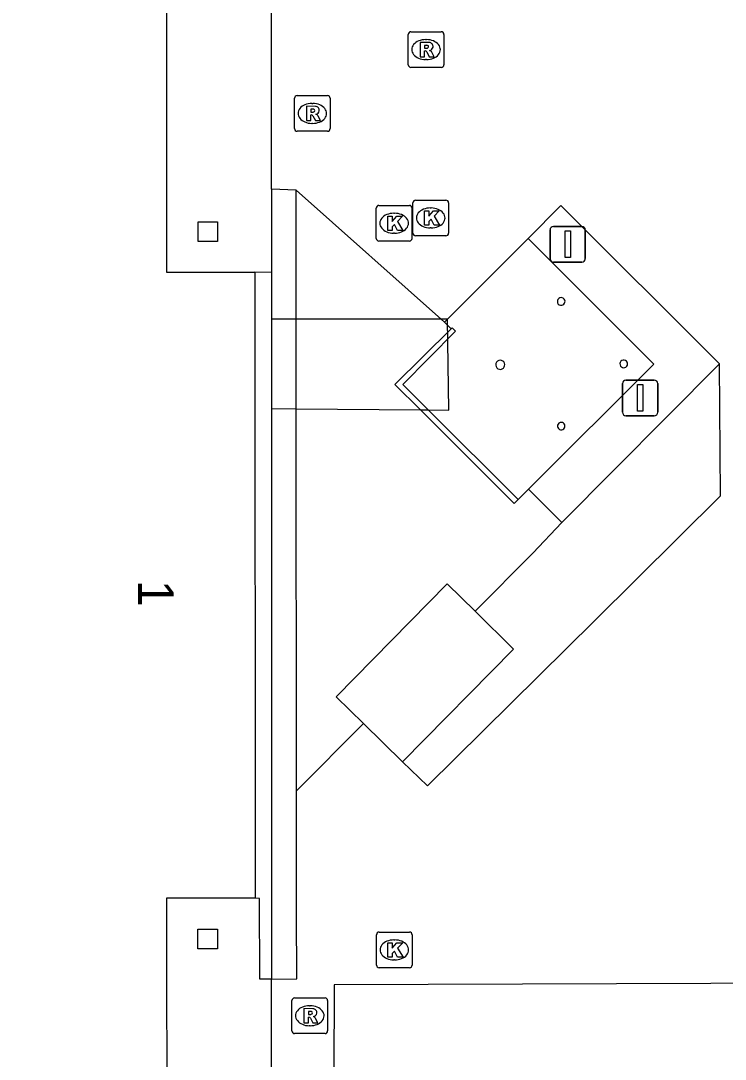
# Model space of a CAD drawing. Extents: x 161477 to 163040, y 383680 to 384868.
# Drawn here: x 162490.06 to 162509.81, y 384490.67 to 384519.8 of the extents above; entities that cross this region are included whole.
import ezdxf

# ---------------------------------------------------------------- set-up
doc = ezdxf.new("R2010")
doc.units = 0
for name, color, linetype in [('IMGEO_Dek', 7, 'Continuous'), ('IMGEO_Erf', 7, 'Continuous'), ('IMGEO_Groenvoorziening', 7, 'Continuous'), ('IMGEO_Kolk', 7, 'Continuous'), ('IMGEO_Muur', 7, 'Continuous'), ('IMGEO_Pand', 7, 'Continuous'), ('IMGEO_Pand_nummerreeks', 7, 'Continuous'), ('IMGEO_Parkeervlak_open', 7, 'Continuous'), ('IMGEO_Rijbaan_lokaal_open', 7, 'Continuous'), ('IMGEO_Rioolput', 7, 'Continuous'), ('IMGEO_Verkeersbordpaal', 7, 'Continuous'), ('IMGEO_Voetpad_gesloten', 7, 'Continuous'), ('IMGEO_Voetpad_open', 7, 'Continuous')]:
    doc.layers.add(name, color=color, linetype=linetype)

msp = doc.modelspace()

# ---------------------------------------------------------------- linework, layer by layer
at = {"layer": 'IMGEO_Dek'}
msp.add_lwpolyline([(162502.02, 384511.432), (162497.778, 384511.432), (162497.085, 384511.432), (162497.085, 384508.92), (162497.778, 384508.914), (162501.259, 384508.886), (162501.479, 384508.884), (162502.057, 384508.88)], close=True, dxfattribs=at)
at = {"layer": 'IMGEO_Erf'}
msp.add_lwpolyline([(162497.086, 384492.919), (162496.758, 384492.918), (162496.752, 384495.181), (162496.624, 384495.19)], dxfattribs=at)
at = {"layer": 'IMGEO_Groenvoorziening'}
msp.add_lwpolyline([(162504.29, 384506.657), (162505.226, 384505.724)], dxfattribs=at)
at = {"layer": 'IMGEO_Kolk'}
for p, q in [((162501.05, 384513.841), (162501.05, 384514.693)), ((162501.125, 384514.767), (162501.977, 384514.767)), ((162502.051, 384514.693), (162502.051, 384513.841)), ((162500.024, 384513.693), (162500.024, 384514.545)), ((162500.099, 384514.619), (162500.951, 384514.619)), ((162500.512, 384514.399), (162500.537, 384514.399)), ((162501.025, 384514.545), (162501.025, 384513.693)), ((162501.538, 384514.547), (162501.563, 384514.547)), ((162500.535, 384513.839), (162500.51, 384513.839)), ((162501.561, 384513.987), (162501.536, 384513.987)), ((162500.951, 384513.619), (162500.099, 384513.619)), ((162501.977, 384513.767), (162501.125, 384513.767)), ((162500.028, 384493.31), (162500.028, 384494.162)), ((162500.103, 384494.236), (162500.955, 384494.236)), ((162500.516, 384494.016), (162500.541, 384494.016)), ((162501.029, 384494.162), (162501.029, 384493.31)), ((162500.539, 384493.456), (162500.514, 384493.456)), ((162500.955, 384493.236), (162500.103, 384493.236))]:
    msp.add_line(p, q, dxfattribs=at)
for points in [[(162501.05, 384513.841), (162501.05, 384514.693)], [(162501.125, 384514.767), (162501.977, 384514.767)], [(162502.051, 384514.693), (162502.051, 384513.841)], [(162500.024, 384513.693), (162500.024, 384514.545)], [(162500.099, 384514.619), (162500.951, 384514.619)], [(162501.025, 384514.545), (162501.025, 384513.693)], [(162501.371, 384514.467), (162501.494, 384514.467), (162501.494, 384514.316), (162501.624, 384514.467), (162501.788, 384514.467), (162501.642, 384514.316), (162501.795, 384514.067), (162501.643, 384514.067), (162501.558, 384514.231), (162501.494, 384514.164), (162501.494, 384514.067), (162501.371, 384514.067), (162501.371, 384514.467)], [(162500.345, 384514.319), (162500.468, 384514.319), (162500.468, 384514.168), (162500.598, 384514.319), (162500.762, 384514.319), (162500.616, 384514.168), (162500.769, 384513.919), (162500.617, 384513.919), (162500.532, 384514.083), (162500.468, 384514.016), (162500.468, 384513.919), (162500.345, 384513.919), (162500.345, 384514.319)], [(162500.951, 384513.619), (162500.099, 384513.619)], [(162501.977, 384513.767), (162501.125, 384513.767)], [(162500.028, 384493.31), (162500.028, 384494.162)], [(162500.103, 384494.236), (162500.955, 384494.236)], [(162501.029, 384494.162), (162501.029, 384493.31)], [(162500.349, 384493.936), (162500.472, 384493.936), (162500.472, 384493.785), (162500.602, 384493.936), (162500.766, 384493.936), (162500.62, 384493.785), (162500.773, 384493.536), (162500.621, 384493.536), (162500.536, 384493.7), (162500.472, 384493.633), (162500.472, 384493.536), (162500.349, 384493.536), (162500.349, 384493.936)], [(162500.955, 384493.236), (162500.103, 384493.236)]]:
    msp.add_lwpolyline(points, dxfattribs=at)
for centre, start, end in [((162501.127, 384514.691), 91.552, 178.448), ((162501.127, 384514.691), 91.552, 178.448), ((162501.975, 384514.691), 1.552, 88.448), ((162501.975, 384514.691), 1.552, 88.448), ((162500.101, 384514.543), 91.552, 178.448), ((162500.101, 384514.543), 91.552, 178.448), ((162500.949, 384514.543), 1.552, 88.448), ((162500.949, 384514.543), 1.552, 88.448), ((162501.127, 384513.843), 181.552, 268.448), ((162501.127, 384513.843), 181.552, 268.448), ((162501.975, 384513.843), 271.552, 358.448), ((162501.975, 384513.843), 271.552, 358.448), ((162500.101, 384513.695), 181.552, 268.448), ((162500.101, 384513.695), 181.552, 268.448), ((162500.949, 384513.695), 271.552, 358.448), ((162500.949, 384513.695), 271.552, 358.448), ((162500.105, 384494.16), 91.552, 178.448), ((162500.105, 384494.16), 91.552, 178.448), ((162500.953, 384494.16), 1.552, 88.448), ((162500.953, 384494.16), 1.552, 88.448), ((162500.105, 384493.312), 181.552, 268.448), ((162500.105, 384493.312), 181.552, 268.448), ((162500.953, 384493.312), 271.552, 358.448), ((162500.953, 384493.312), 271.552, 358.448)]:
    msp.add_arc(centre, 0.0765, start, end, dxfattribs=at)
for centre, major_axis, ratio, start_param, end_param in [((162500.511, 384514.119), (-0.387, 0.002), 0.722429, 4.712389, 7.853982), ((162500.536, 384514.119), (-0.39, 0.002), 0.717154, 1.570796, 4.712389), ((162501.537, 384514.267), (-0.387, 0.002), 0.722429, 4.712389, 7.853982), ((162501.562, 384514.267), (-0.39, 0.002), 0.717154, 1.570796, 4.712389), ((162500.515, 384493.736), (-0.387, 0.002), 0.722429, 4.712389, 7.853982), ((162500.54, 384493.736), (-0.39, 0.002), 0.717154, 1.570796, 4.712389)]:
    msp.add_ellipse(centre, major_axis=major_axis, ratio=ratio, start_param=start_param, end_param=end_param, dxfattribs=at)
at = {"layer": 'IMGEO_Muur'}
for points in [[(162502.119, 384511.161), (162502.148, 384511.189), (162502.248, 384511.094), (162500.766, 384509.597), (162501.479, 384508.885), (162503.998, 384506.366)], [(162502.119, 384511.161), (162500.548, 384509.595), (162501.259, 384508.886), (162503.892, 384506.26), (162503.998, 384506.366)]]:
    msp.add_lwpolyline(points, dxfattribs=at)
at = {"layer": 'IMGEO_Pand'}
for points in [[(162496.619, 384522.463), (162494.139, 384522.465), (162494.14, 384520.105), (162494.143, 384512.746), (162496.623, 384512.746)], [(162495.575, 384514.155), (162495.576, 384513.605), (162495.026, 384513.604), (162495.025, 384514.154), (162495.575, 384514.155)], [(162496.623, 384512.746), (162496.624, 384495.19)], [(162502.792, 384503.239), (162502.014, 384504.005), (162498.9, 384500.839), (162499.663, 384500.089)], [(162500.761, 384499.01), (162503.873, 384502.176), (162502.792, 384503.239)], [(162499.663, 384500.089), (162500.761, 384499.01)], [(162496.624, 384495.19), (162494.144, 384495.19), (162494.147, 384487.804), (162494.148, 384485.464), (162496.628, 384485.466), (162496.636, 384475.356), (162454.274, 384475.352), (162454.279, 384485.463), (162456.759, 384485.461), (162456.756, 384487.762)], [(162495.571, 384493.769), (162495.021, 384493.77), (162495.021, 384494.32), (162495.571, 384494.319), (162495.571, 384493.769)]]:
    msp.add_lwpolyline(points, dxfattribs=at)
at = {"layer": 'IMGEO_Parkeervlak_open'}
for points in [[(162505.226, 384505.724), (162509.651, 384510.178)], [(162502.792, 384503.239), (162504.414, 384504.866), (162505.226, 384505.724)]]:
    msp.add_lwpolyline(points, dxfattribs=at)
at = {"layer": 'IMGEO_Rijbaan_lokaal_open'}
for points in [[(162497.085, 384515.071), (162497.085, 384520.11), (162497.765, 384520.123)], [(162497.775, 384515.051), (162497.085, 384515.071)], [(162501.936, 384511.347), (162497.775, 384515.051)], [(162509.651, 384510.178), (162505.202, 384514.619), (162504.279, 384513.694)], [(162504.279, 384513.694), (162501.936, 384511.347)], [(162500.761, 384499.01), (162501.463, 384498.337), (162506.138, 384502.963), (162509.672, 384506.476), (162509.651, 384510.178)], [(162497.783, 384498.194), (162499.663, 384500.089)], [(162497.086, 384492.919), (162497.795, 384492.922), (162497.786, 384494.765), (162497.783, 384498.194)], [(162497.086, 384487.801), (162497.086, 384492.919)], [(162512.027, 384487.786), (162512.043, 384492.799), (162498.842, 384492.755), (162498.824, 384487.788)]]:
    msp.add_lwpolyline(points, dxfattribs=at)
at = {"layer": 'IMGEO_Rioolput'}
for p, q in [((162500.919, 384518.564), (162500.919, 384519.416)), ((162500.994, 384519.49), (162501.846, 384519.49)), ((162501.92, 384519.416), (162501.92, 384518.564)), ((162501.407, 384519.27), (162501.432, 384519.27)), ((162501.846, 384518.49), (162500.994, 384518.49)), ((162501.43, 384518.71), (162501.405, 384518.71)), ((162497.729, 384516.774), (162497.729, 384517.626)), ((162497.804, 384517.7), (162498.656, 384517.7)), ((162498.73, 384517.626), (162498.73, 384516.774)), ((162498.217, 384517.48), (162498.242, 384517.48)), ((162498.24, 384516.92), (162498.215, 384516.92)), ((162498.656, 384516.7), (162497.804, 384516.7)), ((162497.659, 384491.464), (162497.659, 384492.316)), ((162497.734, 384492.39), (162498.586, 384492.39)), ((162498.66, 384492.316), (162498.66, 384491.464)), ((162498.147, 384492.17), (162498.172, 384492.17)), ((162498.586, 384491.39), (162497.734, 384491.39)), ((162498.17, 384491.61), (162498.145, 384491.61))]:
    msp.add_line(p, q, dxfattribs=at)
for points in [[(162500.919, 384518.564), (162500.919, 384519.416)], [(162500.994, 384519.49), (162501.846, 384519.49)], [(162501.92, 384519.416), (162501.92, 384518.564)], [(162501.508, 384519.188), (162501.256, 384519.19), (162501.256, 384518.79)], [(162501.434, 384519.109), (162501.38, 384519.109), (162501.38, 384519.028)], [(162501.256, 384518.79), (162501.38, 384518.79), (162501.38, 384518.952), (162501.391, 384518.952)], [(162501.38, 384519.028), (162501.432, 384519.028)], [(162501.438, 384518.923), (162501.509, 384518.79), (162501.649, 384518.79), (162501.584, 384518.916)], [(162501.846, 384518.49), (162500.994, 384518.49)], [(162497.729, 384516.774), (162497.729, 384517.626)], [(162497.804, 384517.7), (162498.656, 384517.7)], [(162498.73, 384517.626), (162498.73, 384516.774)], [(162498.318, 384517.398), (162498.066, 384517.4), (162498.066, 384517)], [(162498.244, 384517.319), (162498.19, 384517.319), (162498.19, 384517.238)], [(162498.066, 384517), (162498.19, 384517), (162498.19, 384517.162), (162498.201, 384517.162)], [(162498.19, 384517.238), (162498.242, 384517.238)], [(162498.248, 384517.133), (162498.319, 384517), (162498.459, 384517), (162498.394, 384517.126)], [(162498.656, 384516.7), (162497.804, 384516.7)], [(162497.659, 384491.464), (162497.659, 384492.316)], [(162497.734, 384492.39), (162498.586, 384492.39)], [(162498.66, 384492.316), (162498.66, 384491.464)], [(162498.248, 384492.088), (162497.996, 384492.09), (162497.996, 384491.69)], [(162498.174, 384492.009), (162498.12, 384492.009), (162498.12, 384491.928)], [(162497.996, 384491.69), (162498.12, 384491.69), (162498.12, 384491.852), (162498.131, 384491.852)], [(162498.12, 384491.928), (162498.172, 384491.928)], [(162498.178, 384491.823), (162498.249, 384491.69), (162498.389, 384491.69), (162498.324, 384491.816)], [(162498.586, 384491.39), (162497.734, 384491.39)]]:
    msp.add_lwpolyline(points, dxfattribs=at)
for centre, radius, start, end in [((162500.996, 384519.414), 0.0765, 91.552, 178.448), ((162500.996, 384519.414), 0.0765, 91.552, 178.448), ((162501.844, 384519.414), 0.0765, 1.552, 88.448), ((162501.844, 384519.414), 0.0765, 1.552, 88.448), ((162501.44, 384519.013), 0.0964, 77.0061, 93.1865), ((162501.454, 384519.07), 0.0378, 276.6634, 79.6772), ((162501.507, 384519.078), 0.109, 350.3612, 89.416), ((162501.505, 384519.078), 0.112, 277.5842, 350.9817), ((162501.39, 384518.899), 0.0533, 26.0293, 88.6989), ((162501.416, 384519.217), 0.19, 274.7715, 282.9687), ((162501.489, 384518.863), 0.108, 29.5134, 73.7905), ((162500.996, 384518.566), 0.0765, 181.552, 268.448), ((162500.996, 384518.566), 0.0765, 181.552, 268.448), ((162501.844, 384518.566), 0.0765, 271.552, 358.448), ((162501.844, 384518.566), 0.0765, 271.552, 358.448), ((162497.806, 384517.624), 0.0765, 91.552, 178.448), ((162497.806, 384517.624), 0.0765, 91.552, 178.448), ((162498.654, 384517.624), 0.0765, 1.552, 88.448), ((162498.654, 384517.624), 0.0765, 1.552, 88.448), ((162498.25, 384517.223), 0.0964, 77.0061, 93.1865), ((162498.264, 384517.28), 0.0378, 276.6634, 79.6772), ((162498.317, 384517.288), 0.109, 350.3612, 89.416), ((162498.2, 384517.109), 0.0533, 26.0293, 88.6989), ((162498.226, 384517.427), 0.19, 274.7715, 282.9687), ((162498.315, 384517.288), 0.112, 277.5842, 350.9817), ((162498.299, 384517.073), 0.108, 29.5134, 73.7905), ((162497.806, 384516.776), 0.0765, 181.552, 268.448), ((162497.806, 384516.776), 0.0765, 181.552, 268.448), ((162498.654, 384516.776), 0.0765, 271.552, 358.448), ((162498.654, 384516.776), 0.0765, 271.552, 358.448), ((162497.736, 384492.314), 0.0765, 91.552, 178.448), ((162497.736, 384492.314), 0.0765, 91.552, 178.448), ((162498.584, 384492.314), 0.0765, 1.552, 88.448), ((162498.584, 384492.314), 0.0765, 1.552, 88.448), ((162498.18, 384491.913), 0.0964, 77.0061, 93.1865), ((162498.194, 384491.97), 0.0378, 276.6634, 79.6772), ((162498.247, 384491.978), 0.109, 350.3612, 89.416), ((162498.13, 384491.799), 0.0533, 26.0293, 88.6989), ((162498.156, 384492.117), 0.19, 274.7715, 282.9687), ((162498.245, 384491.978), 0.112, 277.5842, 350.9817), ((162498.229, 384491.763), 0.108, 29.5134, 73.7905), ((162497.736, 384491.466), 0.0765, 181.552, 268.448), ((162497.736, 384491.466), 0.0765, 181.552, 268.448), ((162498.584, 384491.466), 0.0765, 271.552, 358.448), ((162498.584, 384491.466), 0.0765, 271.552, 358.448)]:
    msp.add_arc(centre, radius, start, end, dxfattribs=at)
for centre, major_axis, ratio, start_param, end_param in [((162501.406, 384518.99), (-0.387, 0.002), 0.722429, 4.712389, 7.853982), ((162501.431, 384518.99), (-0.39, 0.002), 0.717154, 1.570796, 4.712389), ((162498.216, 384517.2), (-0.387, 0.002), 0.722429, 4.712389, 7.853982), ((162498.241, 384517.2), (-0.39, 0.002), 0.717154, 1.570796, 4.712389), ((162498.146, 384491.89), (-0.387, 0.002), 0.722429, 4.712389, 7.853982), ((162498.171, 384491.89), (-0.39, 0.002), 0.717154, 1.570796, 4.712389)]:
    msp.add_ellipse(centre, major_axis=major_axis, ratio=ratio, start_param=start_param, end_param=end_param, dxfattribs=at)
at = {"layer": 'IMGEO_Verkeersbordpaal'}
for p, q in [((162504.895, 384513.13), (162504.895, 384513.93)), ((162504.895, 384513.93), (162504.895, 384513.13)), ((162504.995, 384514.03), (162505.785, 384514.03)), ((162505.785, 384514.03), (162504.995, 384514.03)), ((162505.885, 384513.93), (162505.885, 384513.13)), ((162505.885, 384513.13), (162505.885, 384513.93)), ((162505.785, 384513.03), (162504.995, 384513.03)), ((162504.995, 384513.03), (162505.785, 384513.03)), ((162506.925, 384508.82), (162506.925, 384509.62)), ((162506.925, 384509.62), (162506.925, 384508.82)), ((162507.025, 384509.72), (162507.815, 384509.72)), ((162507.815, 384509.72), (162507.025, 384509.72)), ((162507.915, 384509.62), (162507.915, 384508.82)), ((162507.915, 384508.82), (162507.915, 384509.62)), ((162507.815, 384508.72), (162507.025, 384508.72)), ((162507.025, 384508.72), (162507.815, 384508.72))]:
    msp.add_line(p, q, dxfattribs=at)
for points in [[(162505.315, 384513.905), (162505.465, 384513.905), (162505.465, 384513.155), (162505.315, 384513.155), (162505.315, 384513.905)], [(162507.345, 384509.595), (162507.495, 384509.595), (162507.495, 384508.845), (162507.345, 384508.845), (162507.345, 384509.595)]]:
    msp.add_lwpolyline(points, dxfattribs=at)
for centre, start, end in [((162504.995, 384513.93), 90, 180), ((162504.995, 384513.93), 90, 180), ((162505.785, 384513.93), 0, 90), ((162505.785, 384513.93), 360, 90), ((162504.995, 384513.13), 180, 270), ((162504.995, 384513.13), 180, 270), ((162505.785, 384513.13), 270, 0), ((162505.785, 384513.13), 270, 0), ((162507.025, 384509.62), 90, 180), ((162507.025, 384509.62), 90, 180), ((162507.815, 384509.62), 0, 90), ((162507.815, 384509.62), 360, 90), ((162507.025, 384508.82), 180, 270), ((162507.025, 384508.82), 180, 270), ((162507.815, 384508.82), 270, 0), ((162507.815, 384508.82), 270, 0)]:
    msp.add_arc(centre, 0.1, start, end, dxfattribs=at)
at = {"layer": 'IMGEO_Voetpad_gesloten'}
msp.add_lwpolyline([(162502.02, 384511.432), (162497.778, 384511.432), (162497.085, 384511.432), (162497.085, 384508.92), (162497.778, 384508.914), (162501.259, 384508.886), (162501.479, 384508.884), (162502.057, 384508.88), (162502.02, 384511.432)], dxfattribs=at)
at = {"layer": 'IMGEO_Voetpad_open'}
for points in [[(162497.085, 384515.071), (162497.085, 384512.74)], [(162497.783, 384498.194), (162497.778, 384508.914), (162497.778, 384511.432), (162497.775, 384515.051)], [(162504.29, 384506.657), (162507.808, 384510.165), (162504.447, 384513.526), (162504.279, 384513.694)], [(162497.085, 384512.74), (162496.623, 384512.746)], [(162497.085, 384512.74), (162497.085, 384511.342), (162497.085, 384508.93), (162497.085, 384500), (162497.086, 384492.919)], [(162501.936, 384511.347), (162502.119, 384511.161)], [(162503.998, 384506.366), (162504.29, 384506.657)]]:
    msp.add_lwpolyline(points, dxfattribs=at)
for centre, radius, start, end in [((162505.208, 384511.924), 0.108, 90, 314.8855), ((162505.208, 384511.924), 0.108, 314.6727, 90.2128), ((162503.499, 384510.147), 0.127, 89.7736, 315.0133), ((162503.498, 384510.147), 0.127, 315.2407, 89.5462), ((162506.964, 384510.175), 0.108, 45, 270.1145), ((162506.963, 384510.175), 0.108, 270.5247, 44.5898), ((162505.209, 384508.426), 0.105, 89.7282, 314.968), ((162505.21, 384508.426), 0.105, 314.8643, 89.8319)]:
    msp.add_arc(centre, radius, start, end, dxfattribs=at)

# ---------------------------------------------------------------- texts
at = {"layer": 'IMGEO_Pand_nummerreeks'}
msp.add_text('1', height=1, rotation=270.08, dxfattribs=at).set_placement((162493.342, 384504.109))

doc.saveas('drawing.dxf')
